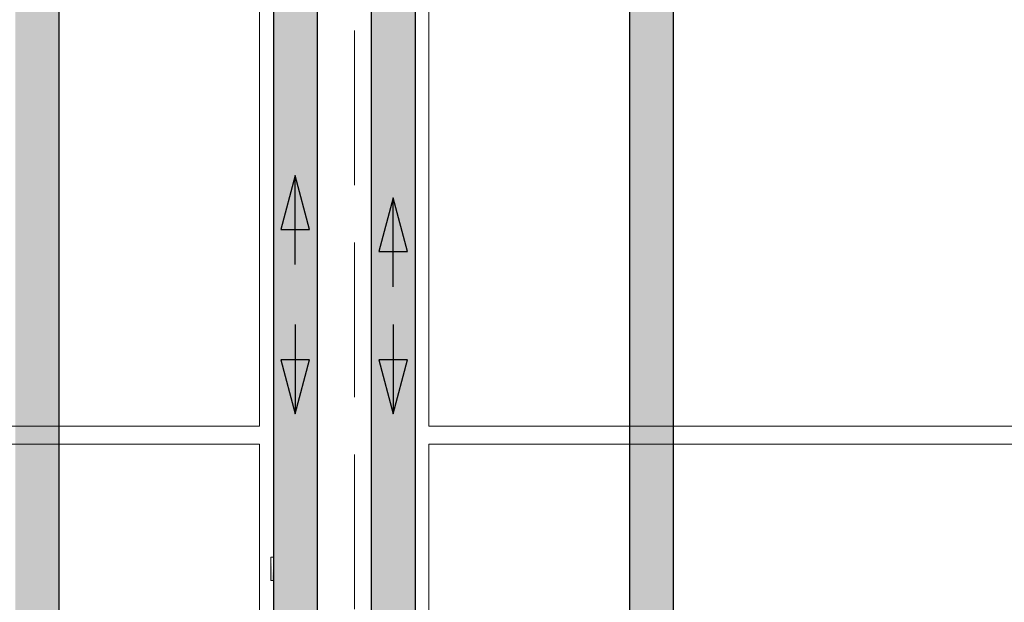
# Model space of a CAD drawing. Header units: millimetres. Extents: x 567 to 934, y -1 to 364.
# Tile 846 of 1056: x 774.81 to 777.02, y 169.57 to 170.87. Entities that reach past the tile are written whole.
import ezdxf

# ---------------------------------------------------------------- set-up
doc = ezdxf.new("R2010")
doc.units = ezdxf.units.MM
doc.header["$MEASUREMENT"] = 0
doc.linetypes.add('HIDDEN2', pattern=[0.47625, 0.3175, -0.15875])
for name, color, linetype, lineweight in [('AF-Condutos', 140, 'Continuous', 25), ('AF-Peça de utilização', 152, 'Continuous', 18), ('AF-Sentido conduto', 140, 'Continuous', 30), ('DI-Detalhes', 1, 'HIDDEN2', 9)]:
    doc.layers.add(name, color=color, linetype=linetype, lineweight=lineweight)
doc.layers.add('ARQ FINA', color=8, linetype='Continuous')

msp = doc.modelspace()

# ---------------------------------------------------------------- hatches: boundary and pattern name
at = {"layer": 'AF-Condutos', "linetype": 'Continuous'}
for points in [[(774.8989, 165.1972), (774.8989, 172.1926), (774.8, 172.1926), (774.8, 165.1972)], [(776.2789, 165.1812), (776.2789, 172.1217), (776.18, 172.1217), (776.18, 165.2511), (776.18, 165.1812)], [(775.38, 169.0482), (775.4237, 169.0482), (775.4237, 171.1308), (775.38, 171.1308)], [(775.4237, 169.0482), (775.4443, 169.0482), (775.4443, 171.1308), (775.4237, 171.1308)], [(775.4789, 171.1308), (775.4443, 171.1308), (775.4443, 169.0482), (775.4746, 169.0482)], [(775.4746, 169.0482), (775.4789, 169.0482), (775.4789, 171.1308)], [(775.6, 171.1308), (775.6, 169.0482), (775.6084, 169.0482), (775.6239, 171.1308)], [(775.6239, 169.0482), (775.6239, 171.1308), (775.6084, 169.0482)], [(775.6239, 169.0482), (775.6437, 169.0482), (775.6437, 171.1308)], [(775.6239, 171.1308), (775.6239, 169.0482), (775.6437, 171.1308)], [(775.6437, 169.0482), (775.6643, 169.0482), (775.6643, 171.1308), (775.6437, 171.1308)], [(775.6989, 169.0482), (775.6989, 171.1308), (775.6643, 171.1308), (775.6643, 169.0482), (775.6674, 169.4832), (775.6686, 169.5356), (775.6678, 169.0482)]]:
    msp.add_hatch(color=151, dxfattribs=at).paths.add_polyline_path(points)
at = {"layer": 'AF-Peça de utilização', "linetype": 'Continuous'}
msp.add_hatch(color=161, dxfattribs=at).paths.add_polyline_path([(775.3742, 169.6146), (775.38, 169.6146), (775.3742, 169.667)])

# ---------------------------------------------------------------- linework, layer by layer
at = {"layer": 'AF-Condutos'}
for p, q in [((774.8989, 168.2462), (774.8989, 172.1926)), ((776.18, 172.1217), (776.18, 168.2462)), ((776.2789, 168.2462), (776.2789, 172.1217)), ((775.38, 171.1308), (775.38, 169.667)), ((775.4789, 169.0482), (775.4789, 171.1308)), ((775.6, 171.1308), (775.6, 169.0482)), ((775.6989, 169.5356), (775.6989, 171.1308)), ((775.38, 169.667), (775.38, 169.6146)), ((775.38, 169.6146), (775.38, 169.0482))]:
    msp.add_line(p, q, dxfattribs=at)
at = {"layer": 'AF-Peça de utilização'}
for p, q in [((775.3742, 169.667), (775.3742, 169.6661)), ((775.38, 169.667), (775.3742, 169.667)), ((775.3742, 169.6661), (775.3742, 169.6635)), ((775.3742, 169.6635), (775.3742, 169.6593)), ((775.3742, 169.6593), (775.3742, 169.6539)), ((775.3742, 169.6539), (775.3742, 169.6476)), ((775.3742, 169.6476), (775.3742, 169.6408)), ((775.3742, 169.6408), (775.3742, 169.634)), ((775.3742, 169.634), (775.3742, 169.6277)), ((775.3742, 169.6277), (775.3742, 169.6222)), ((775.3742, 169.6222), (775.3742, 169.6181)), ((775.3742, 169.6181), (775.3742, 169.6155)), ((775.3742, 169.6155), (775.3742, 169.6146)), ((775.3742, 169.6146), (775.38, 169.6146))]:
    msp.add_line(p, q, dxfattribs=at)
at = {"layer": 'AF-Sentido conduto'}
for p, q in [((775.4289, 170.5242), (775.3965, 170.4035)), ((775.4612, 170.4035), (775.4289, 170.5242)), ((775.6489, 170.4745), (775.6165, 170.3538)), ((775.6812, 170.3538), (775.6489, 170.4745)), ((775.3965, 170.4035), (775.4612, 170.4035)), ((775.6165, 170.3538), (775.6812, 170.3538)), ((775.4612, 170.1102), (775.3965, 170.1102)), ((775.3965, 170.1102), (775.4289, 169.9895)), ((775.4289, 169.9895), (775.4612, 170.1102)), ((775.6812, 170.1102), (775.6165, 170.1102)), ((775.6165, 170.1102), (775.6489, 169.9895)), ((775.6489, 169.9895), (775.6812, 170.1102))]:
    msp.add_line(p, q, dxfattribs=at)
for points in [[(775.4289, 170.3242), (775.4289, 170.5242)], [(775.6489, 170.2745), (775.6489, 170.4745)], [(775.4289, 170.1895), (775.4289, 169.9895)], [(775.6489, 170.1895), (775.6489, 169.9895)]]:
    msp.add_lwpolyline(points, dxfattribs=at)
at = {"layer": 'ARQ FINA', "lineweight": 5}
for p, q in [((775.3489, 172.4927), (775.3489, 169.9614)), ((775.7289, 169.9614), (775.7289, 172.4139)), ((775.3489, 169.9614), (772.2889, 169.9614)), ((778.7889, 169.9614), (775.7289, 169.9614)), ((772.2889, 169.9214), (775.3489, 169.9214)), ((775.3489, 169.9214), (775.3489, 168.0214)), ((775.7289, 168.0214), (775.7289, 169.9214)), ((775.7289, 169.9214), (778.7889, 169.9214))]:
    msp.add_line(p, q, dxfattribs=at)
at = {"layer": 'DI-Detalhes'}
for points in [[(768.3521, 174.6304), (775.5622, 174.6304), (775.5622, 165.2484), (768.3521, 165.2484), (768.3521, 174.6304)], [(775.5622, 173.1366), (782.8161, 173.1366), (782.8161, 165.2941), (775.5622, 165.2941), (775.5622, 173.1366)]]:
    msp.add_lwpolyline(points, dxfattribs=at)

doc.saveas('drawing.dxf')
